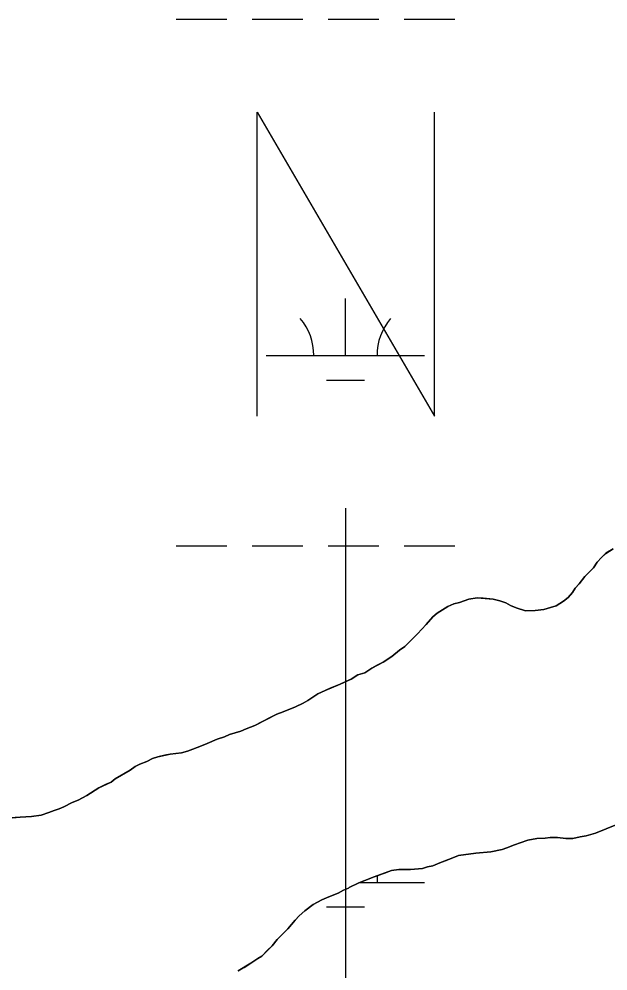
# Model space of a CAD drawing. Extents: x 3281947 to 3319794, y 715894 to 741249.
# Drawn here: x 3313110 to 3313482, y 736596 to 737197 of the extents above; entities that cross this region are included whole.
import ezdxf

# ---------------------------------------------------------------- set-up
doc = ezdxf.new("R2010")
doc.units = 0
for name, color, linetype in [('V-ANNO-SYMB', 7, 'Continuous'), ('V-SITE-VEGE', 7, 'Continuous'), ('V-TOPO-SHOR', 7, 'Continuous'), ('V-WETL-SWMP', 7, 'Continuous')]:
    doc.layers.add(name, color=color, linetype=linetype)

msp = doc.modelspace()

# ---------------------------------------------------------------- linework, layer by layer
at = {"layer": 'V-ANNO-SYMB'}
msp.add_line((3313316.56, 736563.38), (3313316.56, 736888.38), dxfattribs=at)
msp.add_lwpolyline([(3313260.56, 736946.39), (3313260.56, 737138.39), (3313372.56, 736946.39), (3313372.56, 737138.39)], dxfattribs=at)
at = {"layer": 'V-SITE-VEGE'}
for p, q in [((3313478, 736857.19), (3313480.91, 736859.78)), ((3313480.91, 736859.78), (3313485.45, 736862.71)), ((3313473.14, 736850.69), (3313475.4, 736854.26)), ((3313475.4, 736854.26), (3313478, 736857.19)), ((3313467.62, 736845.17), (3313473.14, 736850.69)), ((3313461.47, 736837.7), (3313464.06, 736840.62)), ((3313464.06, 736840.62), (3313467.62, 736845.17)), ((3313456.94, 736831.85), (3313459.85, 736835.1)), ((3313459.85, 736835.1), (3313461.47, 736837.7)), ((3313381.02, 736826.24), (3313384.91, 736827.86)), ((3313384.91, 736827.86), (3313388.48, 736828.84)), ((3313388.48, 736828.84), (3313394.32, 736830.8)), ((3313394.32, 736830.8), (3313399.51, 736831.78)), ((3313399.51, 736831.78), (3313409.57, 736830.82)), ((3313409.57, 736830.82), (3313413.79, 736829.85)), ((3313413.79, 736829.85), (3313417.68, 736828.56)), ((3313417.68, 736828.56), (3313420.6, 736826.94)), ((3313449.48, 736826.65), (3313454.02, 736829.58)), ((3313454.02, 736829.58), (3313456.94, 736831.85)), ((3313371.62, 736819.74), (3313374.21, 736822.01)), ((3313374.21, 736822.01), (3313381.02, 736826.24)), ((3313420.6, 736826.94), (3313424.17, 736825.32)), ((3313424.17, 736825.32), (3313430.02, 736823.38)), ((3313430.02, 736823.38), (3313436.18, 736823.71)), ((3313436.18, 736823.71), (3313441.7, 736824.37)), ((3313441.7, 736824.37), (3313445.91, 736825.67)), ((3313445.91, 736825.67), (3313449.48, 736826.65)), ((3313367.41, 736814.86), (3313371.62, 736819.74)), ((3313361.9, 736809.02), (3313367.41, 736814.86)), ((3313353.8, 736800.89), (3313361.9, 736809.02)), ((3313345.7, 736794.72), (3313350.56, 736798.62)), ((3313350.56, 736798.62), (3313353.8, 736800.89)), ((3313340.18, 736791.14), (3313345.7, 736794.72)), ((3313328.51, 736784.32), (3313333.05, 736787.24)), ((3313333.05, 736787.24), (3313340.18, 736791.14)), ((3313312.95, 736777.16), (3313320.08, 736780.41)), ((3313320.08, 736780.41), (3313324.29, 736783.01)), ((3313324.29, 736783.01), (3313328.51, 736784.32)), ((3313303.54, 736773.25), (3313312.95, 736777.16)), ((3313292.52, 736766.75), (3313299, 736770.97)), ((3313299, 736770.97), (3313303.54, 736773.25)), ((3313276.95, 736759.59), (3313284.74, 736762.84)), ((3313284.74, 736762.84), (3313289.6, 736765.12)), ((3313289.6, 736765.12), (3313292.52, 736766.75)), ((3313259.12, 736751.13), (3313273.06, 736758.29)), ((3313273.06, 736758.29), (3313276.95, 736759.59)), ((3313253.61, 736748.85), (3313259.12, 736751.13)), ((3313235.45, 736742.34), (3313239.98, 736743.97)), ((3313239.98, 736743.97), (3313243.23, 736745.27)), ((3313243.23, 736745.27), (3313250.36, 736747.55)), ((3313250.36, 736747.55), (3313253.61, 736748.85)), ((3313219.88, 736736.16), (3313225.39, 736738.11)), ((3313225.39, 736738.11), (3313228.96, 736739.74)), ((3313228.96, 736739.74), (3313235.45, 736742.34)), ((3313197.82, 736731.26), (3313205.6, 736732.89)), ((3313205.6, 736732.89), (3313212.74, 736733.88)), ((3313212.74, 736733.88), (3313216.64, 736734.85)), ((3313216.64, 736734.85), (3313219.88, 736736.16)), ((3313183.55, 736725.08), (3313186.47, 736726.7)), ((3313186.47, 736726.7), (3313191.01, 736728.33)), ((3313191.01, 736728.33), (3313194.58, 736730.28)), ((3313194.58, 736730.28), (3313197.82, 736731.26)), ((3313170.91, 736717.28), (3313180.31, 736722.8)), ((3313180.31, 736722.8), (3313183.55, 736725.08)), ((3313160.54, 736711.75), (3313168.31, 736715.33)), ((3313168.31, 736715.33), (3313170.91, 736717.28)), ((3313153.08, 736706.87), (3313160.54, 736711.75)), ((3313138.48, 736699.71), (3313143.67, 736702.32)), ((3313143.67, 736702.32), (3313147.56, 736703.94)), ((3313147.56, 736703.94), (3313153.08, 736706.87)), ((3313124.22, 736694.51), (3313129.08, 736696.13)), ((3313129.08, 736696.13), (3313132.32, 736697.43)), ((3313132.32, 736697.43), (3313135.57, 736698.41)), ((3313135.57, 736698.41), (3313138.48, 736699.71)), ((3313103.45, 736692.53), (3313110.91, 736693.19)), ((3313110.91, 736693.19), (3313118.05, 736693.52)), ((3313118.05, 736693.52), (3313124.22, 736694.51)), ((3313486.65, 736688.15), (3313474.32, 736682.95)), ((3313431.5, 736678.67), (3313426.64, 736677.04)), ((3313437.34, 736679.65), (3313431.5, 736678.67)), ((3313442.53, 736679.98), (3313437.34, 736679.65)), ((3313445.77, 736680.31), (3313442.53, 736679.98)), ((3313450.32, 736680.32), (3313445.77, 736680.31)), ((3313455.51, 736679.68), (3313450.32, 736680.32)), ((3313460.05, 736679.68), (3313455.51, 736679.68)), ((3313464.59, 736680.66), (3313460.05, 736679.68)), ((3313468.48, 736681.32), (3313464.59, 736680.66)), ((3313474.32, 736682.95), (3313468.48, 736681.32)), ((3313415.28, 736672.81), (3313408.15, 736671.18)), ((3313418.2, 736673.79), (3313415.28, 736672.81)), ((3313423.07, 736675.74), (3313418.2, 736673.79)), ((3313426.64, 736677.04), (3313423.07, 736675.74)), ((3313384.14, 736667.58), (3313376.04, 736664.33)), ((3313387.71, 736668.88), (3313384.14, 736667.58)), ((3313398.74, 736670.52), (3313387.71, 736668.88)), ((3313408.15, 736671.18), (3313398.74, 736670.52)), ((3313345.54, 736659.42), (3313334.52, 736655.51)), ((3313350.08, 736660.07), (3313345.54, 736659.42)), ((3313357.55, 736660.08), (3313350.08, 736660.07)), ((3313365.01, 736660.74), (3313357.55, 736660.08)), ((3313368.25, 736661.72), (3313365.01, 736660.74)), ((3313371.5, 736662.37), (3313368.25, 736661.72)), ((3313376.04, 736664.33), (3313371.5, 736662.37)), ((3313334.52, 736655.51), (3313328.68, 736653.24)), ((3313318.3, 736648.35), (3313315.06, 736647.05)), ((3313318.63, 736648.68), (3313318.3, 736648.35)), ((3313324.79, 736651.6), (3313318.63, 736648.68)), ((3313328.68, 736653.24), (3313324.79, 736651.6)), ((3313305.98, 736642.82), (3313301.44, 736640.87)), ((3313311.82, 736645.1), (3313305.98, 736642.82)), ((3313315.06, 736647.05), (3313311.82, 736645.1)), ((3313295.93, 736637.94), (3313290.74, 736634.04)), ((3313301.44, 736640.87), (3313295.93, 736637.94)), ((3313287.18, 736630.79), (3313284.58, 736628.19)), ((3313290.74, 736634.04), (3313287.18, 736630.79)), ((3313284.58, 736628.19), (3313280.05, 736622.67)), ((3313280.05, 736622.67), (3313273.24, 736615.85)), ((3313270.01, 736611.95), (3313263.52, 736605.46)), ((3313273.24, 736615.85), (3313270.01, 736611.95)), ((3313263.52, 736605.46), (3313260.93, 736603.83)), ((3313256.71, 736600.9), (3313248.61, 736596.03)), ((3313260.93, 736603.83), (3313256.71, 736600.9))]:
    msp.add_line(p, q, dxfattribs=at)
at = {"layer": 'V-TOPO-SHOR'}
for points in [[(3313485.45, 736862.71), (3313480.91, 736859.78), (3313478, 736857.19), (3313475.4, 736854.26), (3313473.14, 736850.69), (3313467.63, 736845.17), (3313464.06, 736840.62), (3313461.47, 736837.7), (3313459.85, 736835.1), (3313456.94, 736831.85), (3313454.02, 736829.58), (3313449.48, 736826.65), (3313445.91, 736825.67), (3313441.7, 736824.37), (3313436.18, 736823.71), (3313430.02, 736823.38), (3313424.17, 736825.32), (3313420.6, 736826.94), (3313417.68, 736828.56), (3313413.79, 736829.85), (3313409.57, 736830.82), (3313403.4, 736831.46), (3313399.51, 736831.78), (3313394.32, 736830.8), (3313388.48, 736828.84), (3313384.91, 736827.86), (3313381.02, 736826.24), (3313378.43, 736824.61), (3313374.21, 736822.01), (3313371.62, 736819.74), (3313367.41, 736814.86), (3313361.9, 736809.02), (3313358.98, 736806.09), (3313353.8, 736800.89)], [(3313353.8, 736800.89), (3313350.56, 736798.62), (3313345.7, 736794.72), (3313340.18, 736791.14), (3313335.97, 736788.87), (3313333.05, 736787.24), (3313328.51, 736784.32), (3313324.29, 736783.01), (3313320.08, 736780.41), (3313316.51, 736778.78), (3313312.95, 736777.16), (3313306.79, 736774.56), (3313303.54, 736773.25), (3313299, 736770.97), (3313296.41, 736769.35), (3313292.52, 736766.75), (3313289.6, 736765.12), (3313284.74, 736762.84), (3313280.85, 736761.22), (3313276.95, 736759.59), (3313273.06, 736758.29), (3313269.17, 736756.34), (3313263.66, 736753.41), (3313259.12, 736751.13), (3313253.61, 736748.85), (3313250.36, 736747.55), (3313243.23, 736745.27), (3313239.98, 736743.97), (3313235.45, 736742.34), (3313232.2, 736741.04), (3313228.96, 736739.74), (3313225.39, 736738.11), (3313219.88, 736736.16), (3313216.64, 736734.85), (3313212.74, 736733.88), (3313205.6, 736732.89), (3313202.36, 736732.24), (3313197.82, 736731.26), (3313194.58, 736730.28), (3313191.01, 736728.33), (3313186.47, 736726.7), (3313183.55, 736725.08), (3313180.31, 736722.8), (3313174.8, 736719.55), (3313170.91, 736717.28), (3313168.31, 736715.33), (3313164.75, 736713.7), (3313160.53, 736711.75), (3313156.97, 736709.47), (3313153.08, 736706.87), (3313147.56, 736703.94), (3313143.67, 736702.32), (3313138.48, 736699.71), (3313135.57, 736698.41), (3313132.32, 736697.43), (3313129.08, 736696.13), (3313124.22, 736694.51), (3313118.05, 736693.52), (3313110.91, 736693.19), (3313107.67, 736692.86)], [(3313305.98, 736642.82), (3313311.82, 736645.1), (3313315.06, 736647.05), (3313318.3, 736648.35), (3313318.63, 736648.68), (3313324.79, 736651.6), (3313328.68, 736653.23), (3313334.52, 736655.51), (3313337.44, 736656.49), (3313341, 736657.79), (3313345.54, 736659.42), (3313350.08, 736660.07), (3313353.33, 736660.08), (3313357.55, 736660.08), (3313365.01, 736660.74), (3313368.25, 736661.72), (3313371.5, 736662.37), (3313376.04, 736664.33), (3313379.28, 736665.63), (3313384.14, 736667.58), (3313387.71, 736668.88), (3313392.25, 736669.54), (3313398.74, 736670.52), (3313402.63, 736670.85), (3313408.15, 736671.18), (3313415.28, 736672.81), (3313418.2, 736673.79), (3313423.07, 736675.74), (3313426.64, 736677.04), (3313431.5, 736678.67), (3313437.34, 736679.65), (3313442.53, 736679.98), (3313445.77, 736680.31), (3313450.32, 736680.32), (3313455.51, 736679.68), (3313460.05, 736679.68), (3313464.59, 736680.66), (3313468.48, 736681.32), (3313474.32, 736682.95), (3313481.13, 736685.87), (3313486.65, 736688.15)], [(3313248.61, 736596.03), (3313252.5, 736598.3), (3313256.71, 736600.9), (3313260.93, 736603.83), (3313263.52, 736605.46), (3313267.41, 736609.35), (3313270, 736611.95), (3313273.24, 736615.85), (3313276.48, 736619.1), (3313280.05, 736622.67), (3313284.58, 736628.19), (3313287.18, 736630.79), (3313290.74, 736634.04), (3313295.93, 736637.94), (3313301.44, 736640.87), (3313305.98, 736642.82)]]:
    msp.add_lwpolyline(points, dxfattribs=at)
at = {"layer": 'V-WETL-SWMP'}
for p, q in [((3313209.52, 737197.23), (3313241.52, 737197.23)), ((3313257.52, 737197.23), (3313289.52, 737197.23)), ((3313305.52, 737197.23), (3313337.52, 737197.23)), ((3313353.52, 737197.23), (3313385.52, 737197.23)), ((3313316.36, 736984.63), (3313316.36, 737020.63)), ((3313266.36, 736984.63), (3313366.36, 736984.63)), ((3313304.36, 736969.2), (3313328.36, 736969.2)), ((3313209.52, 736864.56), (3313241.52, 736864.56)), ((3313257.52, 736864.56), (3313289.52, 736864.56)), ((3313305.52, 736864.56), (3313337.52, 736864.56)), ((3313353.52, 736864.56), (3313385.52, 736864.56)), ((3313325.63, 736651.96), (3313366.36, 736651.96)), ((3313304.36, 736636.52), (3313328.36, 736636.52))]:
    msp.add_line(p, q, dxfattribs=at)
for points in [[(3313485.45, 736862.71), (3313480.91, 736859.79), (3313478, 736857.19), (3313475.4, 736854.26), (3313473.14, 736850.69), (3313467.63, 736845.17), (3313464.06, 736840.62), (3313461.47, 736837.7), (3313459.85, 736835.1), (3313456.94, 736831.85), (3313454.02, 736829.58), (3313449.48, 736826.65), (3313445.91, 736825.67), (3313441.7, 736824.37), (3313436.18, 736823.71), (3313430.02, 736823.38), (3313424.18, 736825.32), (3313420.6, 736826.94)], [(3313420.6, 736826.94), (3313417.68, 736828.56), (3313413.79, 736829.85), (3313409.57, 736830.82), (3313399.51, 736831.78), (3313394.32, 736830.8), (3313388.48, 736828.84), (3313384.91, 736827.86), (3313381.02, 736826.24), (3313374.21, 736822.01), (3313371.62, 736819.74), (3313367.41, 736814.86), (3313361.9, 736809.02), (3313353.8, 736800.9), (3313350.56, 736798.62), (3313345.69, 736794.72), (3313340.18, 736791.14), (3313333.05, 736787.24), (3313328.51, 736784.32), (3313324.29, 736783.01), (3313320.08, 736780.41), (3313312.95, 736777.16), (3313303.54, 736773.25), (3313299, 736770.97), (3313292.52, 736766.75), (3313289.6, 736765.12), (3313284.74, 736762.84), (3313276.95, 736759.59), (3313273.06, 736758.29), (3313259.12, 736751.13), (3313253.61, 736748.85), (3313250.36, 736747.55), (3313243.23, 736745.27), (3313239.98, 736743.97), (3313235.44, 736742.34), (3313228.96, 736739.74), (3313225.39, 736738.11), (3313219.88, 736736.16), (3313216.64, 736734.85), (3313212.74, 736733.88), (3313205.61, 736732.89), (3313197.82, 736731.26), (3313194.58, 736730.28), (3313191.01, 736728.33), (3313186.47, 736726.7), (3313183.55, 736725.08), (3313180.31, 736722.8), (3313170.91, 736717.28), (3313168.31, 736715.33), (3313160.53, 736711.75), (3313153.08, 736706.87), (3313147.56, 736703.94), (3313143.67, 736702.32), (3313138.48, 736699.71), (3313135.57, 736698.41), (3313132.32, 736697.43), (3313129.08, 736696.13), (3313124.21, 736694.5), (3313118.05, 736693.52), (3313110.91, 736693.19), (3313103.45, 736692.53)], [(3313248.61, 736596.03), (3313256.71, 736600.9), (3313260.93, 736603.83), (3313263.52, 736605.45), (3313270, 736611.95), (3313273.24, 736615.85), (3313280.05, 736622.67), (3313284.58, 736628.19), (3313287.18, 736630.79), (3313290.74, 736634.04), (3313295.93, 736637.94), (3313301.44, 736640.87), (3313305.98, 736642.82), (3313311.82, 736645.1), (3313315.06, 736647.05), (3313318.3, 736648.35), (3313318.63, 736648.68), (3313324.79, 736651.61), (3313328.68, 736653.23), (3313334.52, 736655.51), (3313345.54, 736659.42), (3313350.08, 736660.07), (3313357.55, 736660.08), (3313365.01, 736660.74), (3313368.25, 736661.72), (3313371.5, 736662.37), (3313376.04, 736664.33), (3313384.14, 736667.58), (3313387.71, 736668.88), (3313398.74, 736670.52), (3313408.15, 736671.18), (3313415.28, 736672.81), (3313418.2, 736673.79), (3313423.07, 736675.74), (3313426.64, 736677.04), (3313431.5, 736678.67), (3313437.34, 736679.65), (3313442.53, 736679.98), (3313445.77, 736680.31), (3313450.32, 736680.32), (3313455.51, 736679.68), (3313460.05, 736679.68), (3313464.59, 736680.66), (3313468.48, 736681.32), (3313474.32, 736682.95), (3313486.65, 736688.15)]]:
    msp.add_lwpolyline(points, dxfattribs=at)
for centre, start, end in [((3313261.12, 736985.11), 359.22818, 40.77184), ((3313371.61, 736985.11), 139.22818, 180.77184), ((3313371.61, 736652.43), 173.80033, 180.77184)]:
    msp.add_arc(centre, 35.25, start, end, dxfattribs=at)

doc.saveas('drawing.dxf')
